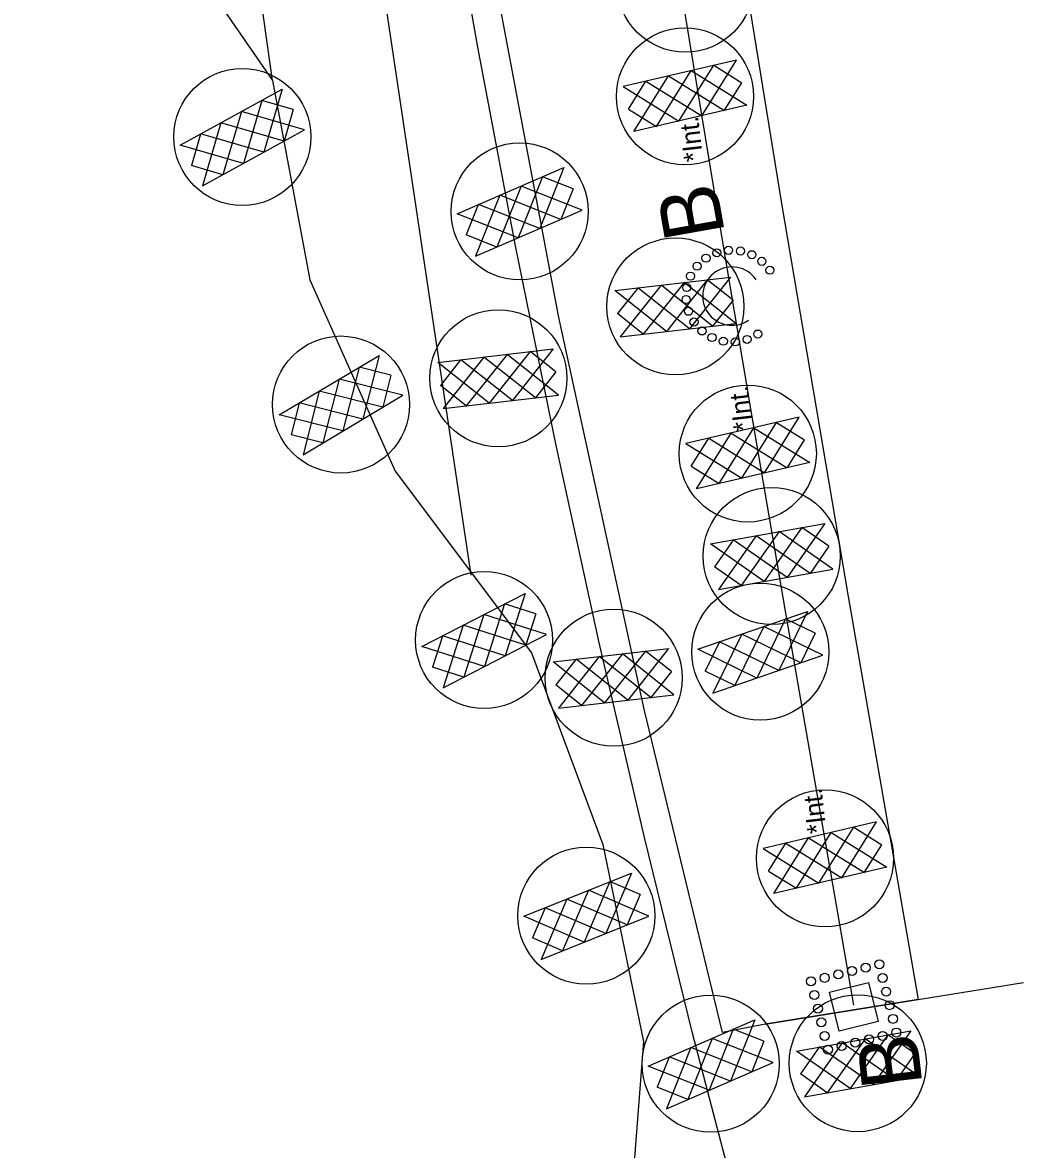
# Model space of a CAD drawing. Extents: x 400935 to 481562, y 415700 to 505362.
# Drawn here: x 478193 to 478441.9, y 495195.7 to 495476 of the extents above; entities that cross this region are included whole.
import ezdxf

# ---------------------------------------------------------------- set-up
doc = ezdxf.new("R2010")
doc.units = 0
for name, color, linetype in [('Excelsior Wattle Line Style Final', 7, 'Continuous'), ('Label B CG CELL', 7, 'Continuous'), ('Label B Final CELL', 7, 'Continuous'), ('Matting on Slope Note Final CELL', 7, 'Continuous'), ('Old_Level_2', 7, 'Continuous'), ('Rock Inlet Sediment Trap Type B Final CELL', 7, 'Continuous'), ('Rock Pipe Inlet Sediment Trap Type B CG CELL', 7, 'Continuous'), ('Rock Silt Check Type A with Matting and PAM CG CELL', 7, 'Continuous'), ('Rock Silt Check Type A with Matting and PAM Final CELL', 7, 'Continuous'), ('Scratch_Level_3', 7, 'Continuous'), ('Scratch_Level_4', 7, 'Continuous')]:
    doc.layers.add(name, color=color, linetype=linetype)

msp = doc.modelspace()

# ---------------------------------------------------------------- linework, layer by layer
at = {"layer": 'Excelsior Wattle Line Style Final'}
for p, q in [((478304.55, 495338.54), (478218.42, 495914.81)), ((478255.15, 495461.56), (478193.02, 495910.53))]:
    msp.add_line(p, q, dxfattribs=at)
at = {"layer": 'Matting on Slope Note Final CELL'}
for p, q in [((478223.58, 495507.62), (478255.15, 495461.56)), ((478255.15, 495461.56), (478264.49, 495411.98)), ((478264.49, 495411.98), (478285.68, 495364.43)), ((478285.68, 495364.43), (478319.6, 495319.24)), ((478319.6, 495319.24), (478337.32, 495271.56)), ((478337.32, 495271.56), (478347.43, 495222.57)), ((478347.43, 495222.57), (478343.35, 495171.12))]:
    msp.add_line(p, q, dxfattribs=at)
msp.add_lwpolyline([(478372.25, 495176.12), (478359.62, 495224.67), (478347.64, 495273.35), (478336.33, 495322.13), (478325.65, 495371.22), (478315.61, 495420.48), (478306.25, 495469.86), (478297.54, 495519.36), (478289.49, 495568.96), (478281.64, 495618.6), (478273.78, 495668.23), (478265.93, 495717.88), (478258.07, 495767.52), (478250.21, 495817.18), (478242.35, 495866.84), (478229.76, 495915.9)], dxfattribs=at)
at = {"layer": 'Old_Level_2'}
for p, q in [((478370.5, 495466.69), (478342.36, 495460.12)), ((478356.23, 495451.5), (478364.9, 495465.38)), ((478361.88, 495452.82), (478370.5, 495466.69)), ((478364.9, 495465.38), (478371.83, 495461.04)), ((478344.98, 495448.87), (478353.6, 495462.74)), ((478350.63, 495450.18), (478359.25, 495464.06)), ((478353.6, 495462.74), (478367.53, 495454.13)), ((478359.25, 495464.06), (478373.13, 495455.44)), ((478342.36, 495460.12), (478356.23, 495451.5)), ((478343.66, 495454.47), (478348, 495461.44)), ((478348, 495461.44), (478361.88, 495452.82)), ((478367.56, 495454.19), (478371.83, 495461.04)), ((478343.66, 495454.47), (478350.63, 495450.18)), ((478373.13, 495455.44), (478344.98, 495448.87)), ((478386.12, 495377.86), (478357.98, 495371.29)), ((478371.85, 495362.67), (478380.52, 495376.55)), ((478377.5, 495363.98), (478386.12, 495377.86)), ((478380.52, 495376.55), (478387.45, 495372.21)), ((478359.28, 495365.64), (478363.62, 495372.61)), ((478360.6, 495360.04), (478369.22, 495373.91)), ((478363.62, 495372.61), (478377.5, 495363.98)), ((478366.25, 495361.35), (478374.87, 495375.23)), ((478369.22, 495373.91), (478383.15, 495365.3)), ((478374.87, 495375.23), (478388.75, 495366.61)), ((478357.98, 495371.29), (478371.85, 495362.67)), ((478383.18, 495365.36), (478387.45, 495372.21)), ((478359.28, 495365.64), (478366.25, 495361.35)), ((478388.75, 495366.61), (478360.6, 495360.04)), ((478405.32, 495277.19), (478377.18, 495270.62)), ((478385.46, 495260.68), (478394.08, 495274.56)), ((478391.05, 495262), (478399.73, 495275.88)), ((478394.08, 495274.56), (478407.95, 495265.94)), ((478396.7, 495263.32), (478405.32, 495277.19)), ((478399.73, 495275.88), (478406.66, 495271.54)), ((478378.49, 495264.97), (478382.83, 495271.94)), ((478379.81, 495259.37), (478388.43, 495273.25)), ((478382.83, 495271.94), (478396.7, 495263.32)), ((478388.43, 495273.25), (478402.35, 495264.64)), ((478377.18, 495270.62), (478391.05, 495262)), ((478402.39, 495264.7), (478406.66, 495271.54)), ((478378.49, 495264.97), (478385.46, 495260.68)), ((478407.95, 495265.94), (478379.81, 495259.37))]:
    msp.add_line(p, q, dxfattribs=at)
for centre in [(478357.73, 495457.65), (478373.35, 495368.82), (478392.55, 495268.15)]:
    msp.add_circle(centre, 17.04, dxfattribs=at)
at = {"layer": 'Rock Inlet Sediment Trap Type B Final CELL'}
msp.add_lwpolyline([(478396.05, 495225.14), (478393.63, 495234.85), (478403.33, 495237.27), (478405.74, 495227.56)], close=True, dxfattribs=at)
for centre in [(478399.26, 495240.11), (478402.66, 495240.96), (478406.05, 495241.8), (478389.07, 495237.57), (478392.47, 495238.42), (478395.87, 495239.26), (478406.9, 495238.41), (478389.92, 495234.17), (478407.75, 495235.01), (478408.59, 495231.62), (478390.77, 495230.78), (478391.61, 495227.38), (478409.44, 495228.22), (478392.46, 495223.99), (478403.5, 495223.13), (478406.89, 495223.98), (478410.29, 495224.82), (478393.31, 495220.59), (478396.7, 495221.44), (478400.1, 495222.28)]:
    msp.add_circle(centre, 1.12, dxfattribs=at)
at = {"layer": 'Rock Pipe Inlet Sediment Trap Type B CG CELL'}
for centre in [(478368.55, 495419.36), (478371.52, 495419.2), (478362.96, 495417.41), (478365.63, 495418.75), (478374.36, 495418.26), (478376.85, 495416.63), (478360.74, 495415.42), (478378.84, 495414.41), (478359.11, 495412.93), (478358.17, 495410.09), (478358.01, 495407.12), (478358.62, 495404.2), (478359.96, 495401.54), (478361.95, 495399.31), (478364.44, 495397.68), (478367.28, 495396.75), (478373.17, 495397.19), (478375.83, 495398.53), (478370.25, 495396.58)]:
    msp.add_circle(centre, 1.01, dxfattribs=at)
msp.add_arc((478369.4, 495407.97), 7.26, 34.2908, 304.282, dxfattribs=at)
at = {"layer": 'Rock Silt Check Type A with Matting and PAM CG CELL'}
for p, q in [((478364.05, 495346.35), (478392.5, 495351.41)), ((478386.79, 495350.41), (478377.45, 495337)), ((478392.5, 495351.41), (478383.16, 495338.02)), ((478393.53, 495345.75), (478386.79, 495350.41)), ((478375.42, 495348.37), (478366.08, 495334.97)), ((478383.16, 495338.02), (478369.71, 495347.35)), ((478381.13, 495349.39), (478371.74, 495335.98)), ((478388.82, 495339.02), (478375.42, 495348.37)), ((478394.53, 495340.04), (478381.13, 495349.39)), ((478377.45, 495337), (478364.05, 495346.35)), ((478369.67, 495347.3), (478365.05, 495340.68)), ((478393.53, 495345.75), (478388.82, 495339.02)), ((478371.74, 495335.98), (478365.05, 495340.68)), ((478366.08, 495334.97), (478394.53, 495340.04)), ((478385.44, 495220.21), (478413.89, 495225.28)), ((478408.18, 495224.27), (478398.83, 495210.86)), ((478413.89, 495225.28), (478404.54, 495211.88)), ((478414.91, 495219.62), (478408.18, 495224.27)), ((478396.81, 495222.23), (478387.46, 495208.84)), ((478404.54, 495211.88), (478391.1, 495221.22)), ((478402.52, 495223.25), (478393.12, 495209.85)), ((478410.21, 495212.89), (478396.81, 495222.23)), ((478415.92, 495213.91), (478402.52, 495223.25)), ((478398.83, 495210.86), (478385.44, 495220.21)), ((478391.06, 495221.16), (478386.43, 495214.55)), ((478414.91, 495219.62), (478410.21, 495212.89)), ((478393.12, 495209.85), (478386.43, 495214.55)), ((478387.46, 495208.84), (478415.92, 495213.91))]:
    msp.add_line(p, q, dxfattribs=at)
for centre in [(478357.82, 495485.68), (478379.31, 495343.33), (478400.7, 495217.19)]:
    msp.add_circle(centre, 17.04, dxfattribs=at)
at = {"layer": 'Rock Silt Check Type A with Matting and PAM Final CELL'}
for p, q in [((478232.24, 495445.52), (478257.57, 495459.44)), ((478257.57, 495459.44), (478253.01, 495443.76)), ((478252.48, 495456.66), (478247.92, 495440.96)), ((478260.35, 495454.41), (478252.48, 495456.66)), ((478247.44, 495453.88), (478242.84, 495438.17)), ((478263.13, 495449.32), (478247.44, 495453.88)), ((478260.35, 495454.41), (478258.05, 495446.52)), ((478242.36, 495451.08), (478237.8, 495435.4)), ((478258.05, 495446.52), (478242.36, 495451.08)), ((478237.26, 495448.22), (478235, 495440.47)), ((478253.01, 495443.76), (478237.28, 495448.29)), ((478237.8, 495435.4), (478263.13, 495449.32)), ((478247.92, 495440.96), (478232.24, 495445.52)), ((478242.84, 495438.17), (478235, 495440.47)), ((478301.09, 495428.47), (478327.62, 495439.93)), ((478327.62, 495439.93), (478321.6, 495424.75)), ((478322.29, 495437.64), (478316.27, 495422.45)), ((478329.91, 495434.66), (478322.29, 495437.64)), ((478317.02, 495435.35), (478310.95, 495420.15)), ((478332.2, 495429.33), (478317.02, 495435.35)), ((478329.91, 495434.66), (478326.88, 495427.03)), ((478311.69, 495433.05), (478305.67, 495417.87)), ((478326.88, 495427.03), (478311.69, 495433.05)), ((478306.34, 495430.68), (478303.36, 495423.19)), ((478305.67, 495417.87), (478332.2, 495429.33)), ((478321.6, 495424.75), (478306.37, 495430.75)), ((478316.27, 495422.45), (478301.09, 495428.47)), ((478310.95, 495420.15), (478303.36, 495423.19)), ((478340.3, 495409.34), (478369.01, 495412.67)), ((478363.25, 495412.01), (478353.11, 495399.2)), ((478369.01, 495412.67), (478358.87, 495399.87)), ((478369.69, 495406.96), (478363.25, 495412.01)), ((478353.11, 495399.2), (478340.3, 495409.34)), ((478345.97, 495409.95), (478340.95, 495403.63)), ((478351.78, 495410.67), (478341.63, 495397.87)), ((478358.87, 495399.87), (478346.02, 495410)), ((478357.54, 495411.34), (478347.34, 495398.53)), ((478364.58, 495400.53), (478351.78, 495410.67)), ((478370.34, 495401.2), (478357.54, 495411.34)), ((478369.69, 495406.96), (478364.58, 495400.53)), ((478347.34, 495398.53), (478340.95, 495403.63)), ((478341.63, 495397.87), (478370.34, 495401.2)), ((478256.85, 495378.45), (478281.68, 495393.24)), ((478281.68, 495393.24), (478277.67, 495377.4)), ((478296.27, 495391.5), (478324.98, 495394.82)), ((478307.74, 495392.82), (478297.6, 495380.02)), ((478314.83, 495382.02), (478301.98, 495392.16)), ((478313.5, 495393.49), (478303.31, 495380.68)), ((478320.55, 495382.68), (478307.74, 495392.82)), ((478319.21, 495394.17), (478309.07, 495381.35)), ((478326.31, 495383.35), (478313.5, 495393.49)), ((478324.98, 495394.82), (478314.83, 495382.02)), ((478325.65, 495389.11), (478319.21, 495394.17)), ((478276.69, 495390.28), (478272.69, 495374.43)), ((478284.63, 495388.3), (478276.69, 495390.28)), ((478309.07, 495381.35), (478296.27, 495391.5)), ((478301.94, 495392.1), (478296.92, 495385.78)), ((478271.76, 495387.32), (478267.7, 495371.47)), ((478287.59, 495383.31), (478271.76, 495387.32)), ((478284.63, 495388.3), (478282.61, 495380.35)), ((478325.65, 495389.11), (478320.55, 495382.68)), ((478266.78, 495384.36), (478262.76, 495368.52)), ((478282.61, 495380.35), (478266.78, 495384.36)), ((478303.31, 495380.68), (478296.92, 495385.78)), ((478261.77, 495381.32), (478259.78, 495373.5)), ((478277.67, 495377.4), (478261.79, 495381.39)), ((478262.76, 495368.52), (478287.59, 495383.31)), ((478297.6, 495380.02), (478326.31, 495383.35)), ((478272.69, 495374.43), (478256.85, 495378.45)), ((478267.7, 495371.47), (478259.78, 495373.5)), ((478292.31, 495320.84), (478318.02, 495334.04)), ((478318.02, 495334.04), (478313.02, 495318.49)), ((478312.86, 495331.4), (478307.87, 495315.84)), ((478320.66, 495328.93), (478312.86, 495331.4)), ((478307.75, 495328.76), (478302.71, 495313.19)), ((478323.3, 495323.77), (478307.75, 495328.76)), ((478320.66, 495328.93), (478318.14, 495321.12)), ((478360.91, 495320.15), (478388.23, 495329.56)), ((478388.23, 495329.56), (478381.08, 495314.88)), ((478302.59, 495326.11), (478297.59, 495310.56)), ((478318.14, 495321.12), (478302.59, 495326.11)), ((478377.31, 495325.8), (478370.11, 495311.1)), ((478382.75, 495327.68), (478375.59, 495312.99)), ((478392, 495318.64), (478377.31, 495325.8)), ((478390.12, 495324.13), (478382.75, 495327.68)), ((478297.41, 495323.4), (478294.93, 495315.72)), ((478313.02, 495318.49), (478297.43, 495323.46)), ((478297.59, 495310.56), (478323.3, 495323.77)), ((478371.83, 495323.91), (478364.68, 495309.23)), ((478386.51, 495316.75), (478371.83, 495323.91)), ((478390.12, 495324.13), (478386.51, 495316.75)), ((478307.87, 495315.84), (478292.31, 495320.84)), ((478324.96, 495316.99), (478353.66, 495320.31)), ((478347.9, 495319.66), (478337.76, 495306.84)), ((478353.66, 495320.31), (478343.52, 495307.51)), ((478354.34, 495314.6), (478347.9, 495319.66)), ((478375.59, 495312.99), (478360.91, 495320.15)), ((478366.32, 495321.95), (478362.77, 495314.7)), ((478381.08, 495314.88), (478366.35, 495322.02)), ((478337.76, 495306.84), (478324.96, 495316.99)), ((478330.62, 495317.6), (478325.61, 495311.28)), ((478336.43, 495318.32), (478326.29, 495305.52)), ((478343.52, 495307.51), (478330.67, 495317.65)), ((478342.19, 495318.99), (478332, 495306.18)), ((478349.23, 495308.17), (478336.43, 495318.32)), ((478354.99, 495308.84), (478342.19, 495318.99)), ((478364.68, 495309.23), (478392, 495318.64)), ((478302.71, 495313.19), (478294.93, 495315.72)), ((478354.34, 495314.6), (478349.23, 495308.17)), ((478370.11, 495311.1), (478362.77, 495314.7)), ((478332, 495306.18), (478325.61, 495311.28)), ((478326.29, 495305.52), (478354.99, 495308.84)), ((478317.65, 495253.72), (478344.46, 495264.49)), ((478344.46, 495264.49), (478338.05, 495249.47)), ((478339.08, 495262.34), (478332.67, 495247.31)), ((478346.62, 495259.16), (478339.08, 495262.34)), ((478328.36, 495258.02), (478321.95, 495243)), ((478333.75, 495260.19), (478327.29, 495245.14)), ((478343.39, 495251.61), (478328.36, 495258.02)), ((478348.77, 495253.78), (478333.75, 495260.19)), ((478346.62, 495259.16), (478343.39, 495251.61)), ((478322.96, 495255.8), (478319.78, 495248.38)), ((478338.05, 495249.47), (478322.98, 495255.86)), ((478332.67, 495247.31), (478317.65, 495253.72)), ((478321.95, 495243), (478348.77, 495253.78)), ((478327.29, 495245.14), (478319.78, 495248.38)), ((478348.55, 495216.48), (478375.08, 495227.95)), ((478375.08, 495227.95), (478369.06, 495212.76)), ((478369.75, 495225.66), (478363.74, 495210.46)), ((478377.37, 495222.68), (478369.75, 495225.66)), ((478364.48, 495223.36), (478358.41, 495208.16)), ((478379.66, 495217.35), (478364.48, 495223.36)), ((478377.37, 495222.68), (478374.34, 495215.05)), ((478353.8, 495218.69), (478350.82, 495211.2)), ((478359.15, 495221.06), (478353.14, 495205.88)), ((478369.06, 495212.76), (478353.83, 495218.76)), ((478374.34, 495215.05), (478359.15, 495221.06)), ((478363.74, 495210.46), (478348.55, 495216.48)), ((478353.14, 495205.88), (478379.66, 495217.35)), ((478358.41, 495208.16), (478350.82, 495211.2))]:
    msp.add_line(p, q, dxfattribs=at)
for centre in [(478247.66, 495447.55), (478316.63, 495429.03), (478355.35, 495405.4), (478311.32, 495387.55), (478272.19, 495381.01), (478307.79, 495322.43), (478376.45, 495319.53), (478340, 495313.05), (478333.2, 495253.88), (478364.09, 495217.05)]:
    msp.add_circle(centre, 17.04, dxfattribs=at)
at = {"layer": 'Scratch_Level_3'}
msp.add_lwpolyline([(478399.7, 495231.61), (478391.17, 495280.88), (478382.65, 495330.15), (478374.18, 495379.47), (478365.88, 495428.84), (478357.76, 495478.23), (478342.8, 495526.54), (478336.27, 495576.21), (478329.54, 495625.84), (478322.14, 495675.37), (478314.92, 495724.92), (478307.88, 495774.5), (478301.03, 495824.11), (478291.38, 495873.34), (478284.88, 495923.01), (478278.56, 495972.69)], dxfattribs=at)
at = {"layer": 'Scratch_Level_4'}
msp.add_line((478377.63, 495226.87), (478441.89, 495237.27), dxfattribs=at)
msp.add_lwpolyline([(478244.61, 495967.71), (478301.97, 495975.5), (478308.68, 495926.08), (478321.83, 495826.95), (478335.71, 495727.91), (478350.31, 495628.98), (478365.62, 495530.17), (478381.66, 495431.46), (478398.32, 495333.25), (478415.69, 495233.03), (478377.63, 495226.87), (478367.06, 495224.86), (478347.56, 495305.22), (478326.25, 495403.04), (478307.74, 495501.63), (478294.56, 495581.71), (478290.91, 495604.76), (478301.78, 495606.48), (478294.49, 495652.56), (478286.82, 495701.03)], close=True, dxfattribs=at)

# ---------------------------------------------------------------- texts
at = {"layer": 'Label B CG CELL'}
msp.add_text('B', height=15, rotation=100.0978, dxfattribs=at).set_placement((478367.72, 495423.54))
at = {"layer": 'Label B Final CELL'}
msp.add_text('B', height=15, rotation=96.6074, dxfattribs=at).set_placement((478416.8, 495211.85))
at = {"layer": 'Old_Level_2'}
for p in [(478362.26, 495441.68), (478374.62, 495374.64), (478392.95, 495274.58)]:
    msp.add_text('*Int.', height=4.746, rotation=96.6074, dxfattribs=at).set_placement(p)

doc.saveas('drawing.dxf')
